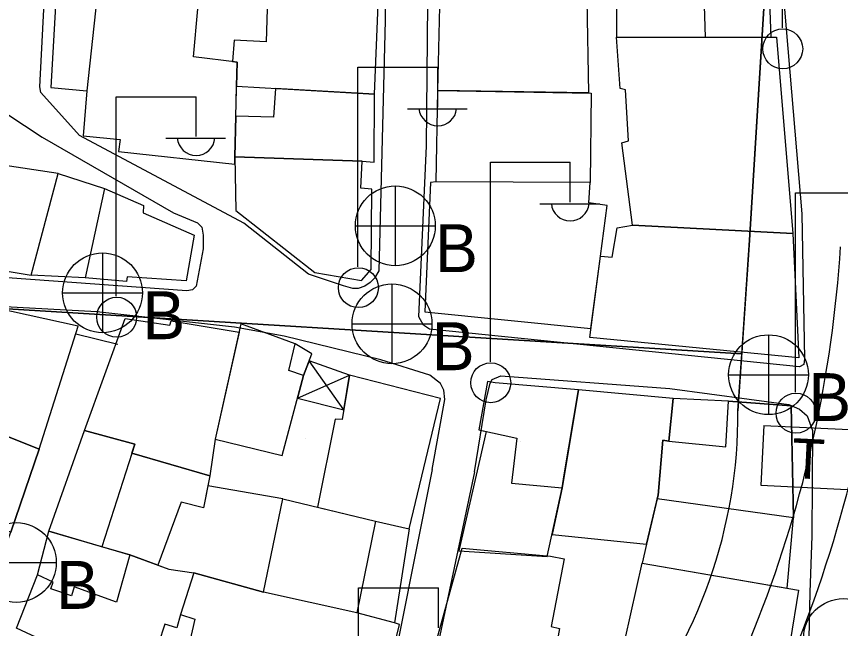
# Model space of a CAD drawing. Extents: x 417997 to 421451, y 4451742 to 4455216.
# Drawn here: x 420369.9 to 420442.2, y 4453245.1 to 4453298.8 of the extents above; entities that cross this region are included whole.
import ezdxf

# ---------------------------------------------------------------- set-up
doc = ezdxf.new("R2010")
doc.units = 0
for name, color, linetype in [('ADAKENARI', 7, 'Continuous'), ('B_Mesken', 7, 'Continuous'), ('B_Sundurma', 7, 'Continuous'), ('B_Teras', 7, 'Continuous'), ('Default', 7, 'Continuous'), ('KALDIRIM', 7, 'Continuous'), ('PL_EĞİTİM', 7, 'Continuous'), ('PL_TİCK', 7, 'Continuous'), ('S_Elektrik_Diregi', 7, 'Continuous'), ('S_Hucre_Tipi_Telefon', 7, 'Continuous'), ('S_Rogar_Kapagi_Buski', 7, 'Continuous'), ('Sinir_Duvar_tek_tarafa_ait', 7, 'Continuous'), ('TR_EĞİTİM', 7, 'Continuous'), ('TR_TİCK', 7, 'Continuous'), ('Yol_Sose', 7, 'Continuous')]:
    doc.layers.add(name, color=color, linetype=linetype)

# ---------------------------------------------------------------- blocks, each defined once
blk = doc.blocks.new('POINT_DISPLAY')
at = {"layer": 'Default'}
blk.add_line((0, 0), (0, 0), dxfattribs=at)

msp = doc.modelspace()

# ---------------------------------------------------------------- linework, layer by layer
at = {"layer": 'ADAKENARI'}
for p, q in [((420440.238, 4453377.613), (420434.178, 4453279.141)), ((420440.238, 4453377.613), (420434.178, 4453279.141)), ((420434.165, 4453279.129), (420433.153, 4453264.175)), ((420434.165, 4453279.129), (420433.153, 4453264.175)), ((420434.165, 4453279.129), (420434.178, 4453279.141)), ((420434.165, 4453279.129), (420434.178, 4453279.141)), ((420357.117, 4453273.865), (420433.491, 4453269.164)), ((420357.117, 4453273.865), (420433.491, 4453269.164))]:
    msp.add_line(p, q, dxfattribs=at)
msp.add_arc((420389.366, 4453263.86), 43.788, 320.72221, 0.41214, dxfattribs=at)
msp.add_arc((420389.366, 4453263.86), 43.788, 320.72221, 0.41214, dxfattribs=at)
at = {"layer": 'B_Mesken'}
for points in [[(420436.072, 4453296.953), (420435.676, 4453307.04), (420434.467, 4453306.993), (420429.901, 4453307.085), (420422.544, 4453307.227), (420422.489, 4453296.932)], [(420389.025, 4453286.46), (420389.241, 4453294.766), (420385.396, 4453295.213), (420385.769, 4453299.421), (420373.346, 4453300.746), (420372.879, 4453292.52), (420376.052, 4453292.253), (420375.719, 4453288.293), (420378.983, 4453287.974), (420378.822, 4453286.91), (420389.039, 4453285.808)], [(420391.888, 4453300.416), (420391.787, 4453296.523), (420388.962, 4453296.686), (420388.815, 4453294.815), (420389.241, 4453294.766), (420389.185, 4453292.637), (420401.27, 4453291.953), (420401.606, 4453299.802)], [(420406.837, 4453292.255), (420407.035, 4453300.888), (420419.904, 4453300.229), (420420.038, 4453292.051)], [(420423.916, 4453280.454), (420422.984, 4453287.676), (420423.569, 4453287.842), (420423.298, 4453292.334), (420422.814, 4453292.451), (420422.489, 4453296.932), (420436.548, 4453296.954), (420437.971, 4453279.731)], [(420392.584, 4453292.445), (420392.423, 4453289.921), (420389.118, 4453290.028), (420389.025, 4453286.46), (420400.202, 4453286.064), (420401.254, 4453285.98), (420401.27, 4453291.953)], [(420406.685, 4453284.267), (420406.837, 4453292.255), (420420.295, 4453292.047), (420420.182, 4453284.209)], [(420364.015, 4453286.421), (420362.003, 4453277.605), (420371.152, 4453276.069), (420373.536, 4453284.996)], [(420389.025, 4453286.46), (420389.126, 4453281.758), (420396.033, 4453276.305), (420400.141, 4453275.602), (420400.998, 4453276.571), (420401.055, 4453283.604), (420400.076, 4453283.705), (420400.202, 4453286.064)], [(420377.59, 4453283.685), (420381.031, 4453282.173), (420380.992, 4453281.526), (420385.467, 4453279.572), (420384.765, 4453275.569), (420379.594, 4453275.926), (420379.527, 4453275.523), (420375.896, 4453275.827), (420371.152, 4453276.069), (420373.536, 4453284.996)], [(420406.685, 4453284.267), (420406.196, 4453284.207), (420405.686, 4453272.869), (420420.263, 4453271.398), (420421.105, 4453277.725), (420421.671, 4453282.174), (420420.067, 4453282.419), (420420.182, 4453284.209)], [(420437.971, 4453279.731), (420438.509, 4453268.827), (420420.159, 4453270.618), (420421.105, 4453277.725), (420422.136, 4453277.66), (420422.559, 4453280.23), (420423.916, 4453280.454)], [(420371.852, 4453260.799), (420375.289, 4453271.607), (420366.497, 4453273.519), (420366.198, 4453272.68), (420365.233, 4453272.902), (420363.744, 4453269.268), (420362.849, 4453266.825), (420362.212, 4453265.274), (420363.454, 4453264.182)], [(420375.835, 4453262.454), (420379.404, 4453272.271), (420383.328, 4453271.697), (420383.441, 4453272.08), (420389.41, 4453271.087), (420387.295, 4453261.684), (420386.842, 4453258.478), (420379.991, 4453260.473), (420380.243, 4453261.264)], [(420395.058, 4453267.277), (420395.771, 4453269.162), (420394.305, 4453270.064), (420389.568, 4453271.79), (420387.295, 4453261.684), (420393.168, 4453260.271)], [(420399.083, 4453267.291), (420398.454, 4453263.415), (420397.833, 4453263.441), (420396.268, 4453255.738), (420401.369, 4453254.51), (420404.322, 4453253.835), (420407.064, 4453265.247)], [(420419.174, 4453266.03), (420411.87, 4453266.629), (420411.191, 4453266.755), (420410.43, 4453262.506), (420411.085, 4453262.365), (420408.669, 4453251.896), (420416.435, 4453251.389), (420417.724, 4453257.412)], [(420416.852, 4453253.338), (420425.144, 4453252.491), (420426.152, 4453256.773), (420426.577, 4453261.6), (420427.083, 4453261.521), (420427.475, 4453265.259), (420419.174, 4453266.03), (420417.729, 4453257.411)], [(420437.477, 4453248.628), (420438.028, 4453254.79), (420437.815, 4453264.607), (420432.333, 4453265.021), (420427.475, 4453265.259), (420427.083, 4453261.521), (420426.577, 4453261.6), (420426.152, 4453256.773), (420426.078, 4453256.457), (420425.144, 4453252.491), (420424.747, 4453250.805)], [(420361.771, 4453259.392), (420358.455, 4453250.149), (420366.718, 4453246.638), (420369.394, 4453253.534), (420371.852, 4453260.799), (420363.454, 4453264.182)], [(420379.991, 4453260.473), (420386.842, 4453258.478), (420386.275, 4453255.666), (420384.321, 4453256.17), (420382.278, 4453250.644), (420379.83, 4453251.535), (420377.377, 4453252.251), (420372.721, 4453253.609), (420375.835, 4453262.454), (420380.243, 4453261.264)], [(420393.23, 4453256.47), (420386.662, 4453257.585), (420386.275, 4453255.666), (420384.321, 4453256.17), (420382.278, 4453250.644), (420383.23, 4453250.298), (420385.42, 4453249.959), (420391.551, 4453248.27)], [(420401.369, 4453254.51), (420404.322, 4453253.835), (420403.031, 4453245.59), (420399.718, 4453246.456), (420391.551, 4453248.27), (420393.23, 4453256.47)], [(420383.23, 4453250.298), (420385.42, 4453249.959), (420384.272, 4453246.299), (420383.931, 4453245.155), (420382.895, 4453245.474), (420382.337, 4453243.76), (420381.469, 4453243.93), (420380.331, 4453240.694), (420375.466, 4453242.504), (420369.877, 4453245.1), (420371.726, 4453249.779), (420372.721, 4453253.609), (420379.83, 4453251.535)], [(420416.724, 4453251.418), (420417.926, 4453251.192), (420416.771, 4453245.249), (420417.505, 4453245.079), (420416.818, 4453241.334), (420406.337, 4453242.638), (420408.974, 4453252.126), (420416.724, 4453251.418)], [(420422.753, 4453241.913), (420424.747, 4453250.805), (420438.477, 4453248.457), (420437.016, 4453239.453)], [(420391.551, 4453248.27), (420385.42, 4453249.959), (420384.272, 4453246.299), (420385.512, 4453245.889), (420384.82, 4453242.84), (420391.798, 4453241.117), (420401.835, 4453238.681), (420403.469, 4453245.441), (420403.031, 4453245.59), (420399.718, 4453246.456)]]:
    msp.add_lwpolyline(points, close=True, dxfattribs=at)
at = {"layer": 'B_Sundurma'}
for p, q in [((420398.591, 4453264.259), (420395.539, 4453268.549)), ((420394.523, 4453265.293), (420399.083, 4453267.291))]:
    msp.add_line(p, q, dxfattribs=at)
msp.add_lwpolyline([(420394.523, 4453265.293), (420398.591, 4453264.259), (420399.083, 4453267.291), (420395.539, 4453268.549), (420395.058, 4453267.277)], close=True, dxfattribs=at)
at = {"layer": 'B_Teras'}
for points in [[(420430.305, 4453296.944), (420429.996, 4453307.083), (420422.544, 4453307.227), (420422.489, 4453296.932)], [(420376.933, 4453300.363), (420376.052, 4453292.253), (420375.719, 4453288.293), (420378.983, 4453287.974), (420378.822, 4453286.91), (420389.039, 4453285.808), (420389.185, 4453292.637), (420389.241, 4453294.766), (420385.396, 4453295.213), (420385.769, 4453299.421)], [(420373.536, 4453284.996), (420377.59, 4453283.685), (420375.896, 4453275.827), (420371.152, 4453276.069)], [(420387.295, 4453261.684), (420393.168, 4453260.271), (420395.058, 4453267.277), (420393.763, 4453267.705), (420394.305, 4453270.064), (420389.568, 4453271.79)], [(420410.43, 4453262.506), (420413.75, 4453261.791), (420413.287, 4453257.825), (420417.729, 4453257.411), (420417.921, 4453258.56), (420419.174, 4453266.03), (420411.87, 4453266.629), (420411.191, 4453266.755)], [(420432.333, 4453265.021), (420437.815, 4453264.607), (420438.028, 4453254.79), (420426.078, 4453256.457), (420426.152, 4453256.773), (420426.577, 4453261.6), (420427.083, 4453261.521), (420432.101, 4453261.014)], [(420361.771, 4453259.392), (420363.454, 4453264.182), (420371.852, 4453260.799), (420369.394, 4453253.534), (420364.807, 4453254.98), (420365.154, 4453256.094), (420363.545, 4453256.964), (420363.846, 4453258.365)], [(420372.721, 4453253.609), (420375.835, 4453262.454), (420380.243, 4453261.264), (420377.377, 4453252.251)], [(420391.551, 4453248.27), (420393.23, 4453256.47), (420401.369, 4453254.51), (420399.718, 4453246.456)], [(420371.726, 4453249.779), (420372.721, 4453253.609), (420379.83, 4453251.535), (420378.651, 4453247.404), (420374.943, 4453248.728), (420374.702, 4453247.964), (420372.878, 4453248.557), (420373.089, 4453249.14)]]:
    msp.add_lwpolyline(points, close=True, dxfattribs=at)
at = {"layer": 'KALDIRIM'}
for radius in [108, 108, 112, 112]:
    msp.add_arc((420334.359, 4453285.268), radius, 320.92474, 356.43748, dxfattribs=at)
at = {"layer": 'PL_EĞİTİM'}
msp.add_lwpolyline([(420433.153, 4453264.175), (420433.491, 4453269.164), (420357.117, 4453273.865), (420343.792, 4453273.663), (420320.42, 4453206.383)], dxfattribs=at)
msp.add_lwpolyline([(420433.153, 4453264.175), (420433.491, 4453269.164), (420357.117, 4453273.865), (420343.792, 4453273.663), (420320.42, 4453206.383)], dxfattribs=at)
msp.add_arc((420389.366, 4453263.86), 43.788, 320.72221, 0.41214, dxfattribs=at)
msp.add_arc((420389.366, 4453263.86), 43.788, 320.72221, 0.41214, dxfattribs=at)
at = {"layer": 'PL_TİCK'}
msp.add_lwpolyline([(420343.792, 4453273.663), (420357.117, 4453273.865), (420433.491, 4453269.164), (420434.165, 4453279.129), (420434.178, 4453279.141), (420440.238, 4453377.613), (420435.556, 4453382.921), (420258.449, 4453394.201), (420249.675, 4453391.251), (420241.035, 4453383.791), (420236.838, 4453375.541), (420229.073, 4453281.843), (420228.245, 4453271.853), (420271.831, 4453272.539), (420282.058, 4453272.7), (420289.162, 4453272.812), (420331.467, 4453273.477), (420343.792, 4453273.663)], dxfattribs=at)
msp.add_lwpolyline([(420343.792, 4453273.663), (420357.117, 4453273.865), (420433.491, 4453269.164), (420434.165, 4453279.129), (420434.178, 4453279.141), (420440.238, 4453377.613), (420435.556, 4453382.921), (420258.449, 4453394.201), (420249.675, 4453391.251), (420241.035, 4453383.791), (420236.838, 4453375.541), (420229.073, 4453281.843), (420228.245, 4453271.853), (420271.831, 4453272.539), (420282.058, 4453272.7), (420289.162, 4453272.812), (420331.467, 4453273.477), (420343.792, 4453273.663)], dxfattribs=at)
at = {"layer": 'S_Elektrik_Diregi'}
for p, q in [((420437.048, 4453297.757), (420437.048, 4453315.257)), ((420399.828, 4453276.812), (420399.828, 4453294.312)), ((420399.828, 4453294.312), (420406.828, 4453294.312)), ((420406.828, 4453290.812), (420406.828, 4453294.312)), ((420378.631, 4453274.221), (420378.631, 4453291.721)), ((420378.631, 4453291.721), (420385.631, 4453291.721)), ((420385.631, 4453288.221), (420385.631, 4453291.721)), ((420404.168, 4453290.672), (420409.418, 4453290.672)), ((420382.971, 4453288.081), (420388.221, 4453288.081)), ((420411.439, 4453268.472), (420411.439, 4453285.972)), ((420411.439, 4453285.972), (420418.439, 4453285.972)), ((420418.439, 4453282.472), (420418.439, 4453285.972)), ((420438.209, 4453265.807), (420438.209, 4453283.307)), ((420438.209, 4453283.307), (420445.209, 4453283.307)), ((420415.779, 4453282.332), (420421.029, 4453282.332)), ((420399.887, 4453231.146), (420399.887, 4453248.647)), ((420399.887, 4453248.647), (420406.887, 4453248.647)), ((420406.887, 4453245.146), (420406.887, 4453248.647))]:
    msp.add_line(p, q, dxfattribs=at)
for centre in [(420437.084, 4453295.922), (420399.864, 4453274.977), (420378.667, 4453272.385), (420411.475, 4453266.637), (420438.245, 4453263.972)]:
    msp.add_circle(centre, 1.75, dxfattribs=at)
for centre in [(420406.829, 4453290.825), (420385.632, 4453288.234), (420418.44, 4453282.485)]:
    msp.add_arc(centre, 1.658, 184.83843, 355.14641, dxfattribs=at)
at = {"layer": 'S_Hucre_Tipi_Telefon'}
for points in [[(420435.426, 4453262.891), (420435.174, 4453257.647)], [(420435.426, 4453262.891), (420444.166, 4453262.472)], [(420435.174, 4453257.647), (420443.914, 4453257.228)]]:
    msp.add_lwpolyline(points, dxfattribs=at)
at = {"layer": 'S_Rogar_Kapagi_Buski'}
for p, q in [((420403.102, 4453283.903), (420403.102, 4453276.903)), ((420399.601, 4453280.403), (420406.602, 4453280.403)), ((420377.421, 4453278.023), (420377.421, 4453271.023)), ((420402.812, 4453275.303), (420402.812, 4453268.303)), ((420373.921, 4453274.523), (420380.921, 4453274.523)), ((420399.311, 4453271.803), (420406.312, 4453271.803)), ((420435.832, 4453270.843), (420435.832, 4453263.843)), ((420432.332, 4453267.343), (420439.332, 4453267.343)), ((420366.361, 4453250.873), (420373.361, 4453250.873))]:
    msp.add_line(p, q, dxfattribs=at)
for centre in [(420403.102, 4453280.403), (420377.421, 4453274.523), (420402.812, 4453271.803), (420435.832, 4453267.343), (420369.861, 4453250.873), (420442.402, 4453244.203)]:
    msp.add_circle(centre, 3.5, dxfattribs=at)
at = {"layer": 'Sinir_Duvar_tek_tarafa_ait'}
msp.add_lwpolyline([(420375.077, 4453270.939), (420378.78, 4453270.031)], dxfattribs=at)
at = {"layer": 'TR_TİCK'}
msp.add_lwpolyline([(420343.792, 4453273.663), (420357.117, 4453273.865), (420433.491, 4453269.164), (420434.165, 4453279.129), (420434.178, 4453279.141), (420440.238, 4453377.613), (420435.556, 4453382.921), (420258.449, 4453394.201), (420249.675, 4453391.251), (420241.035, 4453383.791), (420236.838, 4453375.541), (420229.073, 4453281.843), (420228.245, 4453271.853), (420271.831, 4453272.539), (420282.058, 4453272.7), (420289.162, 4453272.812), (420331.467, 4453273.477), (420343.792, 4453273.663)], dxfattribs=at)
msp.add_lwpolyline([(420343.792, 4453273.663), (420357.117, 4453273.865), (420433.491, 4453269.164), (420434.165, 4453279.129), (420434.178, 4453279.141), (420440.238, 4453377.613), (420435.556, 4453382.921), (420258.449, 4453394.201), (420249.675, 4453391.251), (420241.035, 4453383.791), (420236.838, 4453375.541), (420229.073, 4453281.843), (420228.245, 4453271.853), (420271.831, 4453272.539), (420282.058, 4453272.7), (420289.162, 4453272.812), (420331.467, 4453273.477), (420343.792, 4453273.663)], dxfattribs=at)
at = {"layer": 'Yol_Sose'}
for points in [[(420438.761, 4453281.448), (420438.997, 4453268.744), (420438.938, 4453268.245), (420438.54, 4453268.02), (420406.087, 4453271.346), (420405.57, 4453271.696), (420405.152, 4453272.428), (420405.852, 4453287.426), (420406.085, 4453312.441), (420406.116, 4453333.58), (420406.521, 4453361.068), (420406.666, 4453363.285), (420406.849, 4453363.825), (420407.206, 4453364.188), (420408.048, 4453364.357), (420415.819, 4453363.798), (420434.036, 4453360.069), (420438.601, 4453359.083), (420439.088, 4453358.523), (420437.998, 4453341.273)], [(420437.998, 4453341.273), (420436.545, 4453318.315), (420437.23, 4453299.408), (420438.761, 4453281.448)], [(420402.474, 4453318.536), (420402.208, 4453298.398), (420401.661, 4453276.451), (420401.263, 4453275.82), (420400.904, 4453275.417), (420400.435, 4453275.107), (420399.848, 4453274.891), (420399.388, 4453274.913), (420398.566, 4453275.143), (420395.48, 4453276.159)], [(420389.809, 4453280.621), (420375.396, 4453288.31), (420372.008, 4453292.086), (420371.924, 4453292.584), (420373.149, 4453316.41)], [(420338.19, 4453297.818), (420348.556, 4453296.89), (420359.565, 4453295.811), (420361.377, 4453295.347), (420363.396, 4453294.501), (420367.438, 4453291.258), (420372.134, 4453288.164), (420383.652, 4453281.533)], [(420383.652, 4453281.533), (420385.755, 4453280.668), (420386.123, 4453280.277), (420386.257, 4453279.571), (420386.245, 4453278.391), (420385.633, 4453275.122), (420385.311, 4453274.792), (420384.824, 4453274.707), (420365.015, 4453276.122), (420353.242, 4453275.989), (420352.734, 4453275.878), (420351.816, 4453275.434), (420351.476, 4453275.121)], [(420395.48, 4453276.159), (420389.809, 4453280.621)], [(420406.338, 4453259.019), (420407.436, 4453265.173), (420407.368, 4453265.977), (420407.052, 4453266.572), (420406.145, 4453267.307), (420401.835, 4453268.643), (420393.364, 4453270.728), (420388.985, 4453271.508), (420376.919, 4453272.848), (420362.93, 4453273.606), (420357.757, 4453273.457), (420355.522, 4453273.298), (420352.859, 4453272.614)], [(420410.055, 4453258.81), (420411.071, 4453265.133), (420411.427, 4453266.588), (420411.586, 4453266.924), (420412.365, 4453267.254), (420427.169, 4453266.12), (420437.606, 4453264.729), (420438.545, 4453264.332), (420439.221, 4453263.733), (420439.692, 4453262.452), (420439.647, 4453253.204), (420439.466, 4453248.239), (420439.367, 4453244.238), (420439.234, 4453242.598), (420437.352, 4453235.436), (420435.518, 4453231.898), (420429.057, 4453224.387), (420422.296, 4453218.429), (420409.672, 4453207.94), (420404.2, 4453203.003)], [(420406.338, 4453259.019), (420402.127, 4453237.886), (420397.03, 4453215.556), (420394.308, 4453203.298), (420393.068, 4453196.673), (420392.329, 4453195.319), (420385.051, 4453185.3)], [(420410.055, 4453258.81), (420406.602, 4453242.531)]]:
    msp.add_lwpolyline(points, dxfattribs=at)

# ---------------------------------------------------------------- block references
at = {"layer": 'TR_EĞİTİM', "xscale": 0.1, "yscale": 0.10000000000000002}
for p in [(420375.482, 4453261.483), (420375.482, 4453261.483), (420395.235, 4453261.708), (420395.235, 4453261.708), (420414.039, 4453261.483), (420414.039, 4453261.483)]:
    msp.add_blockref('POINT_DISPLAY', p, dxfattribs=at)

# ---------------------------------------------------------------- texts
at = {"layer": 'S_Hucre_Tipi_Telefon'}
msp.add_text('T', height=3.5, rotation=357.25203, dxfattribs=at).set_placement((420437.815, 4453258.284))
at = {"layer": 'S_Rogar_Kapagi_Buski'}
for p in [(420406.602, 4453276.339), (420380.921, 4453270.459), (420406.312, 4453267.739), (420439.332, 4453263.279), (420373.361, 4453246.809)]:
    msp.add_text('B', height=4.2, dxfattribs=at).set_placement(p)

doc.saveas('drawing.dxf')
